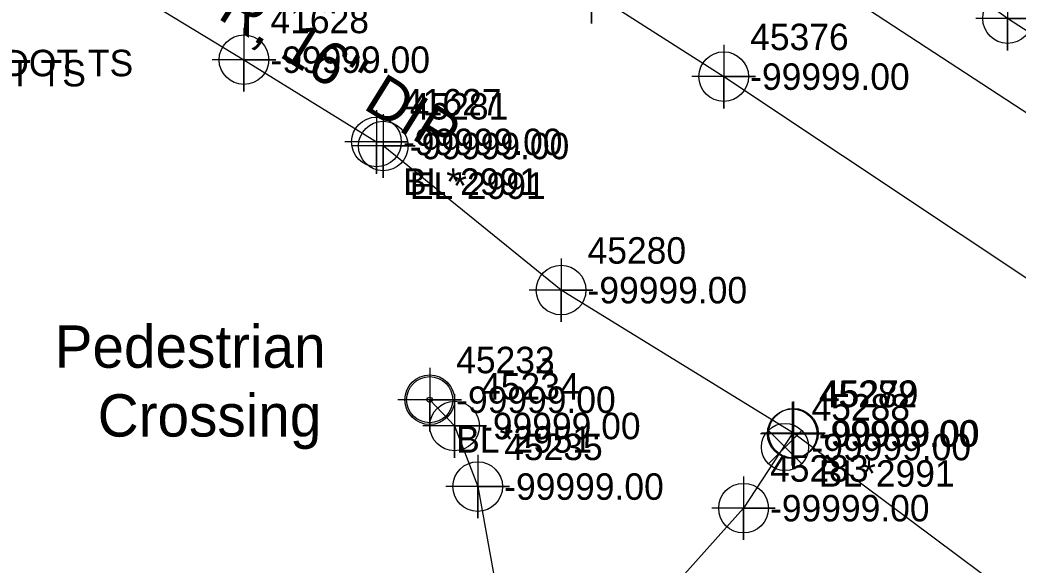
# Model space of a CAD drawing. Extents: x 2083698 to 2094313, y 743246 to 752873.
# Drawn here: x 2093578.6 to 2093672.8, y 743794.1 to 743845.5 of the extents above; entities that cross this region are included whole.
import ezdxf

# ---------------------------------------------------------------- set-up
doc = ezdxf.new("R2010")
doc.units = 0
for name, color, linetype in [('COGO Default Parcel', 7, 'Continuous'), ('COGO Default Point Number', 7, 'Continuous'), ('Exist Property Iron Pin Leader', 7, 'Continuous'), ('Exist Property Iron Pin Text', 7, 'Continuous'), ('Exist Property Line', 7, 'Continuous'), ('Exist Property Monument Leader', 7, 'Continuous'), ('Exist Property Monument Text', 7, 'Continuous'), ('Exist Right of Way Line', 7, 'Continuous'), ('Exist Right of Way Width CELL', 7, 'Continuous'), ('Exist Roads EOP', 7, 'Continuous'), ('Exist Roads EOP Leader', 7, 'Continuous'), ('Exist Roads EOP Text', 7, 'Continuous'), ('Exist Utilities Other Located Object CELL', 7, 'Continuous'), ('Exist Utilities Other Located Object Text', 7, 'Continuous'), ('Exist Utilities Power UG Cable SUE LOS B', 7, 'Continuous'), ('Exist Utilities Telephone UG Conduit SUE LOS B', 7, 'Continuous'), ('Exist Utilities Water UG Line SUE LOS B', 7, 'Continuous'), ('Exist Utilities Water UG Line SUE LOS B Text', 7, 'Continuous'), ('Scratch_Level_0', 7, 'Continuous')]:
    doc.layers.add(name, color=color, linetype=linetype)

msp = doc.modelspace()

# ---------------------------------------------------------------- linework, layer by layer
at = {"layer": 'COGO Default Point Number'}
for points in [[(2093632.504, 743851.208), (2093632.504, 743845.208), (2093632.504, 743848.208), (2093635.504, 743848.208), (2093629.504, 743848.208)], [(2093599.707, 743844.795), (2093599.707, 743838.795), (2093599.707, 743841.795), (2093602.707, 743841.795), (2093596.707, 743841.795)], [(2093644.981, 743843.195), (2093644.981, 743837.195), (2093644.981, 743840.195), (2093647.981, 743840.195), (2093641.981, 743840.195)], [(2093612.211, 743837.027), (2093612.211, 743831.027), (2093612.211, 743834.027), (2093615.211, 743834.027), (2093609.211, 743834.027)], [(2093612.853, 743836.642), (2093612.853, 743830.642), (2093612.853, 743833.642), (2093615.853, 743833.642), (2093609.853, 743833.642)], [(2093629.637, 743823.027), (2093629.637, 743817.027), (2093629.637, 743820.027), (2093632.637, 743820.027), (2093626.637, 743820.027)], [(2093651.453, 743809.461), (2093651.453, 743803.461), (2093651.453, 743806.461), (2093654.453, 743806.461), (2093648.453, 743806.461)], [(2093651.564, 743809.504), (2093651.564, 743803.504), (2093651.564, 743806.504), (2093654.564, 743806.504), (2093648.564, 743806.504)], [(2093646.856, 743802.433), (2093646.856, 743796.433), (2093646.856, 743799.433), (2093649.856, 743799.433), (2093643.856, 743799.433)]]:
    msp.add_lwpolyline(points, dxfattribs=at)
for centre in [(2093599.707, 743841.795), (2093644.981, 743840.195), (2093612.211, 743834.027), (2093612.853, 743833.642), (2093629.637, 743820.027), (2093651.453, 743806.461), (2093651.564, 743806.504), (2093646.856, 743799.433)]:
    msp.add_circle(centre, 2.344, dxfattribs=at)
at = {"layer": 'Exist Property Iron Pin Text'}
for points in [[(2093671.783, 743848.67), (2093671.783, 743842.67), (2093671.783, 743845.67), (2093674.783, 743845.67), (2093668.783, 743845.67)], [(2093617.235, 743812.675), (2093617.235, 743806.675), (2093617.235, 743809.675), (2093620.235, 743809.675), (2093614.235, 743809.675)], [(2093619.582, 743810.194), (2093619.582, 743804.194), (2093619.582, 743807.194), (2093622.582, 743807.194), (2093616.582, 743807.194)], [(2093621.769, 743804.472), (2093621.769, 743798.472), (2093621.769, 743801.472), (2093624.769, 743801.472), (2093618.769, 743801.472)]]:
    msp.add_lwpolyline(points, dxfattribs=at)
for centre in [(2093671.783, 743845.67), (2093617.235, 743809.675), (2093619.582, 743807.194), (2093621.769, 743801.472)]:
    msp.add_circle(centre, 2.344, dxfattribs=at)
at = {"layer": 'Exist Roads EOP'}
msp.add_lwpolyline([(2093652.348, 743806.781), (2093649.198, 743803.631), (2093650.773, 743805.206), (2093652.348, 743803.631), (2093649.198, 743806.781)], dxfattribs=at)
msp.add_circle((2093650.773, 743805.206), 2.227, dxfattribs=at)
at = {"layer": 'Exist Utilities Other Located Object CELL'}
for radius in [2.18, 0.24]:
    msp.add_circle((2093617.232, 743809.677), radius, dxfattribs=at)
at = {"layer": 'Exist Utilities Power UG Cable SUE LOS B'}
for points in [[(2093709.658, 743822.517), (2093707.565, 743823.125), (2093697.464, 743829.065), (2093671.783, 743845.67), (2093657.909, 743855.754), (2093652.585, 743860.333), (2093648.853, 743867.102), (2093645.637, 743874.095)], [(2093617.235, 743809.675), (2093619.582, 743807.194), (2093621.769, 743801.472), (2093624.437, 743786.644), (2093623.547, 743778.742), (2093621.625, 743772.585)]]:
    msp.add_lwpolyline(points, dxfattribs=at)
at = {"layer": 'Exist Utilities Telephone UG Conduit SUE LOS B'}
msp.add_lwpolyline([(2093310.543, 744009.387), (2093322.82, 744005.22), (2093337.803, 744000.124), (2093362.383, 743991.333), (2093380.038, 743987.007), (2093399.671, 743981.229), (2093409.844, 743974.577), (2093429.843, 743965.454), (2093441.048, 743960.438), (2093457.354, 743953.234), (2093481.489, 743942.301), (2093498.188, 743934.074), (2093529.547, 743921.162), (2093547.296, 743911.89), (2093561.136, 743905.223), (2093576.901, 743897.179), (2093595.773, 743886.686), (2093600.646, 743883.854), (2093611.306, 743876.334), (2093624.399, 743867.89), (2093638.387, 743859.536), (2093654.215, 743849.477), (2093714.026, 743810.348)], dxfattribs=at)
at = {"layer": 'Exist Utilities Water UG Line SUE LOS B'}
for points in [[(2093560.775, 743894.229), (2093575.987, 743886.079), (2093586.09, 743880.686), (2093601.751, 743869.317), (2093620.545, 743856.177), (2093632.504, 743848.208), (2093644.981, 743840.195), (2093700.986, 743802.891)], [(2093540.828, 743878.085), (2093547.943, 743873.809), (2093574.244, 743858.155), (2093585.538, 743850.411), (2093599.707, 743841.795), (2093612.211, 743834.027)], [(2093706.78, 743765.284), (2093651.564, 743806.504), (2093629.637, 743820.027), (2093612.853, 743833.642)], [(2093651.453, 743806.461), (2093646.856, 743799.433), (2093636.772, 743788.146), (2093632.462, 743785.345), (2093622.59, 743779.102), (2093612.714, 743772.173)]]:
    msp.add_lwpolyline(points, dxfattribs=at)

# ---------------------------------------------------------------- texts
at = {"layer": 'COGO Default Parcel'}
msp.add_text('45232', height=2.5, dxfattribs=at).set_placement((2093619.733, 743812.177))
at = {"layer": 'Exist Property Iron Pin Leader'}
for s, p in [('45233', (2093619.735, 743812.175)), ('45234', (2093622.082, 743809.694)), ('45235', (2093624.269, 743803.972))]:
    msp.add_text(s, height=2.5, dxfattribs=at).set_placement(p)
at = {"layer": 'Exist Property Line'}
for p in [(2093602.207, 743840.545), (2093647.481, 743838.945), (2093614.711, 743832.777), (2093615.353, 743832.392), (2093632.137, 743818.777), (2093653.953, 743805.211), (2093654.064, 743805.254), (2093649.356, 743798.183)]:
    msp.add_text('-99999.00', height=2.5, dxfattribs=at).set_placement(p)
at = {"layer": 'Exist Property Monument Leader'}
for s, p in [('BL*2951 DOT TS', (2093563.237, 743840.23)), ('EL*2951 DOT TS', (2093558.776, 743839.269)), ('BL*2951', (2093619.735, 743804.675))]:
    msp.add_text(s, height=2.5, dxfattribs=at).set_placement(p)
at = {"layer": 'Exist Property Monument Text'}
for p in [(2093619.735, 743808.425), (2093622.082, 743805.944), (2093624.269, 743800.222)]:
    msp.add_text('-99999.00', height=2.5, dxfattribs=at).set_placement(p)
at = {"layer": 'Exist Right of Way Line'}
for s, p in [('41628', (2093602.207, 743844.295)), ('45376', (2093647.481, 743842.695)), ('41627', (2093614.711, 743836.527)), ('45281', (2093615.353, 743836.142)), ('45280', (2093632.137, 743822.527)), ('45282', (2093653.953, 743808.961)), ('45279', (2093654.064, 743809.004)), ('45283', (2093649.356, 743801.933))]:
    msp.add_text(s, height=2.5, dxfattribs=at).set_placement(p)
at = {"layer": 'Exist Right of Way Width CELL'}
for s, p in [('BL*2991', (2093614.711, 743829.027)), ('EL*2991', (2093615.353, 743828.642)), ('BL*2991', (2093653.953, 743801.461))]:
    msp.add_text(s, height=2.5, dxfattribs=at).set_placement(p)
at = {"layer": 'Exist Roads EOP Leader'}
msp.add_text('-99999.00', height=2.5, dxfattribs=at).set_placement((2093653.273, 743803.956))
at = {"layer": 'Exist Roads EOP Text'}
msp.add_text('45288', height=2.5, dxfattribs=at).set_placement((2093653.273, 743807.706))
at = {"layer": 'Exist Utilities Other Located Object Text'}
for s, p in [('Pedestrian', (2093581.839, 743812.694)), ('Crossing', (2093585.902, 743806.194))]:
    msp.add_text(s, height=4, dxfattribs=at).set_placement(p)
at = {"layer": 'Exist Utilities Water UG Line SUE LOS B Text'}
msp.add_text('COR, 16" DIP', height=4, rotation=328.14975, dxfattribs=at).set_placement((2093590.29, 743850))
at = {"layer": 'Scratch_Level_0'}
msp.add_text('-99999.00', height=2.5, dxfattribs=at).set_placement((2093619.733, 743808.427))

doc.saveas('drawing.dxf')
